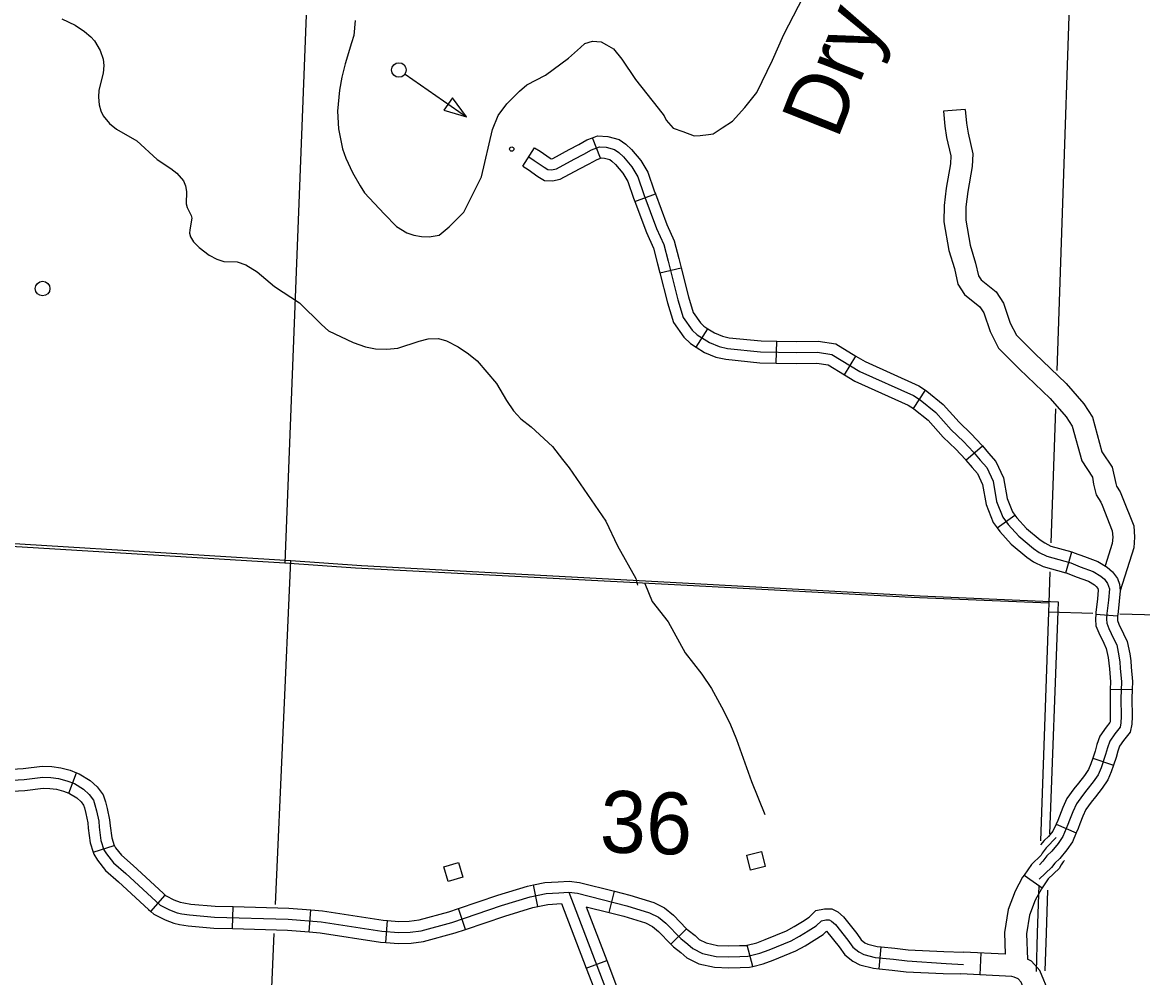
# Model space of a CAD drawing. Extents: x 653372 to 905732, y 627442 to 787275.
# Drawn here: x 837616 to 845264, y 675411 to 681934 of the extents above; entities that cross this region are included whole.
import ezdxf

# ---------------------------------------------------------------- set-up
doc = ezdxf.new("R2010")
doc.units = 0
for name, color, linetype in [('Level 2', 7, 'Continuous'), ('Level 32', 7, 'Continuous'), ('Level 35', 7, 'Continuous'), ('Level 4', 7, 'Continuous'), ('Level 46', 7, 'Continuous'), ('Level 5', 7, 'Continuous'), ('Level 56', 7, 'Continuous')]:
    doc.layers.add(name, color=color, linetype=linetype)

msp = doc.modelspace()

# ---------------------------------------------------------------- linework, layer by layer
at = {"layer": 'Level 2'}
for points in [[(836830.3, 679525.1), (836780.9, 678424.4), (839447.4, 678259.4), (839931.6, 678224.3), (842206.2, 678101.9), (843744.7, 678017.9), (844686.6, 677977.8), (844684.7, 677913.7), (844628.9, 676392.2)], [(836796.5, 679440.2), (836751.4, 678405.4), (839406.6, 678244.4), (839888.7, 678210), (842153.7, 678091), (843685.6, 678009.3), (844623.5, 677970.5)], [(844623.5, 677970.5), (844621.7, 677906.7), (844566.4, 676344.7)], [(844555.7, 676041.5), (844544.2, 675716.9), (844537.3, 675451.9)], [(844614.8, 676007.1), (844604.1, 675714.4), (844597.1, 675456.7)]]:
    msp.add_lwpolyline(points, dxfattribs=at)
at = {"layer": 'Level 32'}
for p, q in [((841562.5, 681006.8), (841508.6, 681146.1)), ((841031.4, 680953), (841112.8, 681078.2)), ((841797.4, 680709.9), (841937.3, 680762.3)), ((841968.2, 680222.8), (842113.2, 680258.9)), ((842216.6, 679715.7), (842295.4, 679842.5)), ((842762.9, 679607.7), (842766.3, 679757)), ((843229.3, 679526.9), (843306.6, 679654.7)), ((843698.5, 679297.7), (843780.4, 679422.7)), ((844057, 678944.7), (844170.8, 679041.4)), ((844270.4, 678481.9), (844391.1, 678570)), ((844740, 678175), (844779.5, 678319)), ((844944.2, 677893.8), (845093.1, 677882.2)), ((845042.9, 677381.9), (845192.2, 677377.6)), ((844923.1, 676909.6), (845064.5, 676861.5)), ((837932.7, 676669.9), (837985.5, 676810.3)), ((844673.8, 676459), (844810.7, 676399.2)), ((838099, 676267.2), (838242, 676312.7)), ((844454.4, 676110.3), (844577.7, 676024.8)), ((841135.8, 675897.2), (841106, 676044.2)), ((841621.1, 675855.5), (841657.8, 676000.9)), ((838492.7, 675861.9), (838591.1, 675975.1)), ((839049.8, 675745.9), (839054.3, 675895.9)), ((839573.8, 675723.5), (839585.1, 675873)), ((840641.9, 675740.6), (840593.6, 675882.6)), ((840095.9, 675650.6), (840108.3, 675800.1)), ((842043.1, 675640), (842150.7, 675744.5)), ((842602.1, 675487.6), (842564.9, 675632.9)), ((843464.5, 675471.2), (843478.9, 675620.5)), ((844160.2, 675579.4), (844152.2, 675429.6)), ((841465.5, 675474.5), (841605.5, 675528.2))]:
    msp.add_line(p, q, dxfattribs=at)
for points in [[(841112.8, 681078.2), (841150.5, 681053.7), (841218.5, 681007.1), (841225, 681002.9), (841237.4, 681005.2), (841348.7, 681066.8), (841414.4, 681100), (841470.3, 681131.2), (841508.6, 681146.1)], [(841508.6, 681146.1), (841543.1, 681159.5), (841612.7, 681155.7), (841690.4, 681134.8), (841736.1, 681102.5), (841773.8, 681066.3), (841837, 680991.3), (841885.6, 680910.7), (841928.9, 680784.7), (841937.3, 680762.3)], [(841072.1, 681015.6), (841109.1, 680991.6), (841177.1, 680945), (841202.4, 680928.6), (841229, 680927.8), (841262.8, 680933.9), (841383.6, 681000.8), (841449.5, 681034), (841502.2, 681063.5), (841555.1, 681084), (841600.8, 681081.6), (841658.2, 681066.1), (841688.4, 681044.8), (841719.2, 681015.1), (841776.1, 680947.7), (841817.5, 680878.9), (841858.7, 680759.4), (841945.8, 680526.5), (841993.8, 680418.3), (842025.1, 680303.6), (842090.8, 680039.6), (842128, 679918.8), (842187.7, 679833.4), (842222.1, 679800.1), (842306.9, 679747.4), (842373.2, 679719.8), (842429.7, 679707.2), (842653.9, 679684.9), (842898.1, 679679.3), (843044.1, 679681.8), (843142.3, 679666.8), (843333.7, 679551.1), (843699.3, 679386.5), (843745.7, 679356.1), (843851.1, 679271.2), (843956.2, 679152.6), (844040.7, 679071.2), (844109.5, 678998.2), (844155.6, 678944), (844199, 678894.5), (844242.9, 678800.8), (844266.8, 678662.6), (844309, 678555.8), (844346.6, 678504.2), (844418.3, 678424.7), (844518.7, 678340.8), (844557.2, 678314.5), (844610.5, 678288), (844772.9, 678243.4), (844836.2, 678215.8), (844926.3, 678185.3), (844978.5, 678153.5)], [(841031.4, 680953), (841067.6, 680929.4), (841135.7, 680882.8), (841179.4, 680854.6), (841234.5, 680852.9), (841288.2, 680862.6), (841418.5, 680934.8), (841484.5, 680968.1), (841534.1, 680995.8), (841562.5, 681006.8)], [(841562.5, 681006.8), (841567.1, 681008.6), (841588.9, 681007.4), (841626, 680997.4), (841640.8, 680987), (841664.7, 680964), (841715.2, 680904.1), (841749.5, 680847.2), (841788.4, 680734.2), (841797.4, 680709.9)], [(841937.3, 680762.3), (842015, 680554.7), (842064.4, 680443.4), (842097.3, 680322.5), (842113.2, 680258.9)], [(841797.4, 680709.9), (841876.7, 680498.2), (841923.3, 680393.2), (841952.8, 680284.8), (841968.2, 680222.8)], [(841968.2, 680222.8), (842018.8, 680019.6), (842060.1, 679885.7), (842130.6, 679784.7), (842175.9, 679740.9), (842216.6, 679715.7)], [(842113.2, 680258.9), (842162.8, 680059.7), (842195.9, 679952), (842244.8, 679882.1), (842268.3, 679859.4), (842295.4, 679842.5)], [(842295.4, 679842.5), (842341.3, 679814), (842395.8, 679791.2), (842441.5, 679781.1), (842658.4, 679759.5), (842766.3, 679757)], [(842766.3, 679757), (842898.3, 679754), (843049.2, 679756.6), (843168.2, 679738.4), (843306.6, 679654.7)], [(842216.6, 679715.7), (842272.6, 679680.8), (842350.5, 679648.3), (842417.8, 679633.3), (842649.3, 679610.3), (842762.9, 679607.7)], [(842762.9, 679607.7), (842897.9, 679604.7), (843039.1, 679607), (843116.3, 679595.2), (843229.3, 679526.9)], [(843306.6, 679654.7), (843368.5, 679617.3), (843735.3, 679452.2), (843780.4, 679422.7)], [(843229.3, 679526.9), (843298.9, 679484.8), (843663.3, 679320.8), (843698.5, 679297.7)], [(843780.3, 679422.7), (843789.7, 679416.5), (843902.9, 679325.4), (844010.1, 679204.3), (844093.8, 679123.7), (844165.2, 679048.1), (844170.8, 679041.4)], [(843698.5, 679297.7), (843701.8, 679295.6), (843799.4, 679217), (843902.2, 679100.9), (843987.6, 679018.6), (844053.9, 678948.4), (844057, 678944.7)], [(844170.8, 679041.4), (844212.1, 678992.8), (844262.1, 678935.8), (844314.8, 678823.4), (844339.1, 678682.9), (844374.9, 678592.1), (844391.1, 678570)], [(844057, 678944.7), (844099.1, 678895.2), (844135.8, 678853.3), (844171.1, 678778.1), (844194.6, 678642.3), (844243, 678519.5), (844270.4, 678481.9)], [(844391.1, 678570), (844404.7, 678551.3), (844470.2, 678478.6), (844563.8, 678400.4), (844595, 678379), (844637.2, 678358.1), (844779.5, 678319)], [(844270.4, 678481.9), (844288.6, 678457.1), (844366.3, 678370.7), (844473.6, 678281.2), (844519.3, 678249.9), (844583.8, 678217.9), (844740, 678175)], [(844779.5, 678319), (844797.3, 678312.7), (844866.5, 678286), (844958.1, 678253.4), (845022.5, 678214.2), (845059.1, 678182.9), (845091.6, 678135.9), (845106.3, 678097.1), (845110.8, 678051.7), (845104.3, 677981.7), (845093.7, 677889.2), (845093.1, 677882.2)], [(844740, 678175), (844748, 678172.8), (844809, 678147.7), (844894.5, 678117.2), (844934.6, 678092.8), (844947.3, 678081.9), (844957.6, 678067.1), (844961.3, 678056.9), (844955.7, 677997.2), (844945, 677903.6), (844944.2, 677893.8)], [(844978.5, 678153.5), (845003.2, 678132.4), (845024.6, 678101.5), (845037.2, 678066.5), (845030, 677989.4), (845019.3, 677896.4), (845016.4, 677858.8), (845018.7, 677831.5), (845033.1, 677795.2), (845065.7, 677726.3), (845086.7, 677682.7), (845101.9, 677609), (845108, 677565.8), (845111.1, 677524.6), (845119, 677432), (845115.7, 677317.1), (845117.1, 677194.7), (845115.8, 677150.3), (845110.1, 677120.7), (845074.2, 677076), (845039.4, 677026.3), (845022.9, 676980.1), (845010.8, 676935.7)], [(844944.2, 677893.8), (844941.5, 677858.5), (844945.2, 677814.2), (844964.6, 677765.5), (844998.3, 677694.1), (845015.4, 677658.6), (845028.3, 677596.2), (845033.7, 677557.8), (845036.6, 677518.7), (845044.2, 677429.9), (845042.9, 677381.9)], [(845093.1, 677882.2), (845091.3, 677859), (845092.2, 677848.8), (845101.6, 677825), (845133.1, 677758.5), (845158, 677706.8), (845175.5, 677621.9), (845182.3, 677573.9), (845185.5, 677530.6), (845193.8, 677434.1), (845192.2, 677377.6)], [(845042.9, 677381.9), (845041, 677317.7), (845042.4, 677195.4), (845041.4, 677158.6), (845040.3, 677153.2), (845014.4, 677120.9), (844972.4, 677060.9), (844951.5, 677002.5), (844939.4, 676957.4), (844923.1, 676909.6)], [(845192.2, 677377.6), (845190.4, 677316.5), (845191.8, 677194.1), (845190.3, 677141.9), (845179.8, 677088.3), (845133.9, 677031.2), (845106.3, 676991.7), (845094.2, 676957.8), (845082.3, 676913.9), (845064.5, 676861.5)], [(845010.8, 676935.7), (844979.8, 676844.2), (844959.3, 676796.6), (844926.9, 676747.5), (844883.4, 676692.5), (844852.6, 676654.1), (844811.4, 676597.2), (844787.6, 676543.4), (844765, 676487.2), (844754.2, 676456.6), (844718.5, 676374.8), (844686.3, 676327.5), (844644, 676275.6), (844609.7, 676241.9), (844581.5, 676206.9), (844560.6, 676180.1)], [(837440.8, 676835.7), (837504.6, 676833), (837620.5, 676838.8), (837751.4, 676854.7), (837816.4, 676852.7), (837877.7, 676844.4), (837942.2, 676826.6), (837985.5, 676810.3)], [(844923.1, 676909.6), (844910, 676871.1), (844893.3, 676832.2), (844866.4, 676791.3), (844825, 676739), (844793.2, 676699.4), (844746.3, 676634.6), (844718.8, 676572.5), (844695.1, 676513.6), (844684.7, 676484), (844673.8, 676459)], [(845064.5, 676861.5), (845049.5, 676817.4), (845025.2, 676761.1), (844987.5, 676703.7), (844941.7, 676645.9), (844912, 676608.8), (844876.5, 676559.8), (844856.4, 676514.4), (844834.9, 676460.9), (844823.8, 676429.3), (844810.7, 676399.2)], [(837504.8, 676758), (837626.9, 676764), (837754.8, 676779.6), (837810.2, 676777.9), (837862.6, 676770.8), (837919, 676755.2), (837971, 676735.6), (838032.2, 676697.8), (838071.3, 676661.9), (838100.6, 676623.6), (838110.8, 676591.5), (838122, 676549.5), (838136.5, 676478.4), (838139.4, 676438.8), (838151.9, 676348.3), (838172.2, 676284.7), (838189.3, 676255.7), (838237.4, 676194.7), (838321.1, 676121.5), (838526, 675932.4), (838555.7, 675906.5), (838619.8, 675874.1), (838671.8, 675854.5), (838703.1, 675847.7), (838755.5, 675839.2), (838927.2, 675824.7), (839430.2, 675809.4), (839656.5, 675792.5), (840069.9, 675728), (840184.6, 675718.5), (840263.5, 675721.5), (840338.5, 675731.5), (840547.8, 675787.8), (840885.6, 675902.5), (841083, 675963), (841192.6, 675985.2), (841277, 675990.5), (841346.6, 675994.4), (841406, 675987.1), (841742.8, 675902.1), (841897.7, 675854.2), (841957.9, 675824.3), (842009.3, 675782.5), (842110.4, 675678.3), (842159.8, 675640.6), (842193.9, 675609.3), (842259.4, 675576.8), (842351.6, 675556), (842439.7, 675552), (842514.7, 675555.3), (842568.7, 675556.4), (842651.1, 675577.5), (842714.1, 675600.6), (842864.2, 675662.6), (842921.9, 675694.1), (842981.2, 675729.8), (843034.9, 675764.2), (843071.1, 675799.9), (843100.2, 675806.5), (843122.7, 675805.9), (843140.4, 675797.1), (843166.4, 675773.9), (843252.2, 675667), (843286.1, 675618.1), (843326.7, 675586.3), (843359.4, 675568.7), (843438.6, 675549)], [(837985.5, 676810.3), (838004.3, 676803.3), (838077.7, 676757.8), (838126.9, 676712.8), (838168.2, 676658.7), (838182.8, 676612.4), (838195, 676566.7), (838210.9, 676488.7), (838214, 676446.8), (838225.4, 676365), (838242, 676312.7)], [(837434.4, 676685.9), (837505.1, 676682.9), (837633.3, 676689.2), (837758.3, 676704.4), (837804, 676703.1), (837847.5, 676697.1), (837895.7, 676683.8), (837932.7, 676669.9)], [(837932.7, 676669.9), (837937.8, 676668), (837986.8, 676637.7), (838015.8, 676611.1), (838033.1, 676588.5), (838038.7, 676570.5), (838048.9, 676532.3), (838062, 676468.1), (838064.8, 676430.9), (838078.5, 676331.7), (838099, 676267.2)], [(844673.8, 676459), (844649.6, 676410.9), (844621.9, 676374.6), (844592.6, 676348), (844565.5, 676318.5)], [(844810.7, 676399.2), (844784.2, 676338.5), (844746.2, 676282.8), (844699.3, 676225.2), (844665.1, 676191.7), (844640.6, 676163.8), (844557.2, 676083.2)], [(838241.1, 676315.6), (838251.3, 676298.2), (838292, 676246.6), (838371.2, 676177.3), (838576, 675988.2), (838591.1, 675975.1)], [(844673.4, 676367.9), (844606.2, 676297.8), (844579, 676260.5), (844571.9, 676246.5), (844505.3, 676183.7), (844454.4, 676110.3)], [(838099, 676267.2), (838103.3, 676253.8), (838127.3, 676213.3), (838182.7, 676142.8), (838270.9, 676065.7), (838475.9, 675876.5), (838492.7, 675861.9)], [(844731.4, 676211.6), (844721.5, 676201.3), (844707.4, 676182), (844694.1, 676155.4), (844619.7, 676085.3), (844577.7, 676024.8)], [(841106, 676044.2), (841182.7, 676059.7), (841272.5, 676065.4), (841349.1, 676069.7), (841419.8, 676060.9), (841657.8, 676000.9)], [(844454.4, 676110.3), (844444.6, 676096), (844394, 676002), (844346.6, 675876.8), (844320, 675719.7), (844326.4, 675570.5)], [(840593.6, 675882.6), (840862.6, 675973.9), (841064.6, 676035.8), (841106, 676044.2)], [(841346.6, 675994.4), (841622.8, 675273.6)], [(841657.8, 676000.9), (841763.1, 675974.3), (841925.6, 675924), (841998.7, 675887.8), (842060.1, 675837.9), (842150.7, 675744.5)], [(844577.7, 676024.8), (844572.7, 676017.6), (844530.8, 675939.7), (844492.1, 675837.4), (844470.5, 675710.2), (844477.9, 675537.2)], [(838591.1, 675975.1), (838597.8, 675969.3), (838650, 675942.9), (838693.2, 675926.6), (838717.1, 675921.4), (838764.6, 675913.7), (838931.5, 675899.6), (839054.3, 675895.9)], [(841135.8, 675897.2), (841202.4, 675910.6), (841296.1, 675916.6)], [(841296.1, 675916.6), (841465.5, 675474.5)], [(838492.7, 675861.9), (838513.5, 675843.8), (838589.6, 675805.4), (838650.5, 675782.4), (838689, 675774), (838746.3, 675764.7), (838922.9, 675749.8), (839049.8, 675745.9)], [(839054.3, 675895.9), (839434.1, 675884.3), (839585.1, 675873)], [(839585.1, 675873), (839665.1, 675867), (840078.8, 675802.5), (840108.3, 675800.1)], [(840108.3, 675800.1), (840186.3, 675793.6), (840257.1, 675796.3), (840323.7, 675805.2), (840526, 675859.6), (840593.6, 675882.6)], [(840641.9, 675740.6), (840908.7, 675831.1), (841101.5, 675890.2), (841135.8, 675897.2)], [(841465.1, 675894.8), (841605.5, 675528.2)], [(841465.1, 675894.8), (841621.1, 675855.5)], [(841621.1, 675855.5), (841722.5, 675829.9), (841869.7, 675784.3), (841917.1, 675760.8), (841958.6, 675727.1), (842043.1, 675640)], [(843003.6, 675838.7), (843033.7, 675868.3), (843092.7, 675881.8), (843141.3, 675880.5), (843182.9, 675859.7), (843221, 675825.6), (843312.4, 675711.9), (843341.2, 675670.1), (843367.8, 675649.4), (843386.6, 675639.2), (843451.3, 675623.1), (843478.9, 675620.5)], [(842564.9, 675632.9), (842628.8, 675649.3), (842686.9, 675670.5), (842831.8, 675730.4), (842884.6, 675759.2), (842941.6, 675793.5), (842987.8, 675823.1), (843003.6, 675838.7)], [(839049.8, 675745.9), (839426.3, 675734.5), (839573.8, 675723.5)], [(839573.8, 675723.5), (839648, 675717.9), (840061, 675653.5), (840095.9, 675650.6)], [(840095.9, 675650.6), (840182.9, 675643.4), (840269.9, 675646.7), (840353.2, 675657.8), (840569.6, 675716), (840641.9, 675740.6)], [(842150.7, 675744.5), (842160.3, 675734.6), (842208.1, 675698.2), (842236.8, 675671.7), (842284.7, 675648), (842361.7, 675630.6), (842439.8, 675627.1), (842512.2, 675630.3), (842558.5, 675631.2), (842564.9, 675632.9)], [(842602.1, 675487.6), (842673.3, 675505.8), (842741.3, 675530.7), (842896.6, 675594.8), (842959.3, 675629.1), (843020.8, 675666.1), (843081.9, 675705.3), (843106.1, 675729.1)], [(843106.1, 675729.1), (843192.1, 675622.1), (843230.9, 675566), (843285.5, 675523.3), (843332.1, 675498.2), (843425.8, 675474.9), (843464.5, 675471.2)], [(842043.1, 675640), (842060.5, 675622.1), (842111.6, 675583.1), (842151, 675546.8), (842234.2, 675505.6), (842341.6, 675481.4), (842439.7, 675476.9), (842517.1, 675480.3), (842578.9, 675481.6), (842602.1, 675487.6)], [(843478.9, 675620.5), (843570.9, 675611.6), (843663.9, 675600.5), (843906.7, 675589.3), (844039.8, 675585.9)], [(843438.6, 675549), (843562.9, 675537), (843656.8, 675525.8), (843921.5, 675506.9), (844040.7, 675499.8)], [(844326.4, 675570.5), (844039.8, 675585.9)], [(844626.9, 675300), (844563, 675459.8), (844505.4, 675523.5), (844477.9, 675537.2)], [(841465.5, 675474.5), (841552.3, 675248), (841587.1, 675146.1), (841599.8, 675061.6), (841597.3, 674999.9)], [(841605.5, 675528.2), (841693.3, 675299.1), (841733.5, 675181.8), (841750.2, 675069.8), (841747.2, 674993.9)], [(843464.5, 675471.2), (843554.9, 675462.4), (843649.7, 675451.2), (843902.2, 675439.2), (844023.3, 675436.6)], [(844152.2, 675429.6), (844023.3, 675436.6)], [(844487.6, 675244.3), (844433.7, 675379.2), (844413.2, 675401.8), (844387.8, 675414.5), (844370.3, 675417.9), (844152.2, 675429.6)]]:
    msp.add_lwpolyline(points, dxfattribs=at)
at = {"layer": 'Level 35'}
for points in [[(840825.8, 681202.1), (840864.7, 681299.3), (840923.1, 681378), (841009.1, 681465.5), (841059.2, 681507.9), (841186, 681573.4), (841343, 681689.9), (841425.3, 681763.3), (841455.8, 681789.5), (841508.7, 681806.9), (841567.2, 681801.3), (841604.2, 681781.9), (841651.6, 681753.5), (841707.5, 681682.6), (841801.1, 681543.5), (841956, 681347.4), (841997.8, 681295.3), (842010.6, 681266.7), (842059.2, 681211.9), (842124.5, 681188.2), (842202.3, 681160.5), (842242.1, 681161.1), (842298.9, 681169.6), (842331.7, 681173.3), (842393.3, 681214.6), (842464.5, 681260.6), (842548.7, 681353.9), (842629.5, 681454.3), (842735.8, 681675), (842814.5, 681850.5), (842979.8, 682174.6)], [(837885.1, 681958.1), (837975, 681915.3), (838040.1, 681871.7), (838083.4, 681834.4), (838107, 681807.2), (838147, 681742), (838166.2, 681681.9), (838171.7, 681640), (838166.2, 681586.2), (838138.2, 681470.8), (838134.7, 681422.9), (838139.1, 681370), (838150.6, 681331), (838168.2, 681296.9), (838211.3, 681244.6), (838257.6, 681205.2), (838395.8, 681126), (838536.4, 680997.8), (838630.1, 680937), (838670.5, 680904.7), (838716.6, 680851.3), (838729.2, 680817.3), (838736.7, 680778.3), (838733.9, 680695.5), (838740.6, 680670.5), (838768.8, 680615.4), (838772.6, 680596.4), (838757.8, 680516.8), (838757.6, 680493.8), (838763.3, 680469.8), (838784.8, 680434.7), (838822.1, 680396.4), (838891.1, 680344.8), (838943.4, 680318.3), (838991.9, 680301.9), (839082.3, 680297.9), (839140.6, 680278.4), (839218.6, 680230.7), (839335.7, 680130.7), (839508.3, 680019.2), (839656.7, 679870), (839706, 679828.6), (839874.9, 679747), (839959, 679718.2), (840027.4, 679704.5), (840102.9, 679701.8), (840179.4, 679708.9), (840324.9, 679758.3), (840386.6, 679773.6), (840457.1, 679774.8), (840511.6, 679759.3), (840591.6, 679717.6), (840661.6, 679669.9), (840719.7, 679622.5), (840852.2, 679468.5), (840920.5, 679352.1), (840969.4, 679281.7), (841019.5, 679227.4), (841088.4, 679172.8), (841235.9, 679037.6), (841302.6, 678950.1)], [(839886.8, 681947.8), (839878.8, 681845.2), (839861.5, 681795), (839819.4, 681651.6), (839796.5, 681559), (839781, 681472.2), (839766.1, 681328.4), (839773.4, 681207.8), (839801.7, 681069.9), (839823.5, 681006.2), (839870.1, 680908.1), (839921.2, 680818.4), (839952.1, 680769.5), (840085.7, 680627.5), (840169.1, 680540.2), (840240.3, 680497.5), (840287.8, 680480.9), (840340.7, 680471.1), (840393.4, 680469.7), (840461.4, 680480.1), (840530.4, 680538.4), (840629, 680638.4), (840749.3, 680879.6), (840825.8, 681202.1)], [(841302.6, 678950.1), (841348.6, 678891.8), (841600, 678527.1), (841678.7, 678360.7), (841804.3, 678135.5), (841814, 678090.9)], [(841865, 678102.1), (841915.3, 677979.4), (842024.3, 677839.8), (842140.4, 677629.1), (842254.3, 677482.5), (842319.9, 677386.5), (842389.2, 677260.5), (842445.6, 677147.7), (842492.1, 677037), (842592.3, 676751.4), (842684.2, 676526)]]:
    msp.add_lwpolyline(points, dxfattribs=at)
at = {"layer": 'Level 4'}
for points in [[(844949.1, 686114.7), (844804.5, 683286.5), (844802.9, 683255.1), (844677.4, 679557.2)], [(844668.5, 679294.3), (844637.4, 678379.6)], [(844630.7, 678182.4), (844623.5, 677970.5)]]:
    msp.add_lwpolyline(points, dxfattribs=at)
at = {"layer": 'Level 46'}
for points in [[(844052.3, 681340.3), (843903.6, 681326.8), (843912.8, 681226.3), (843925.8, 681147.1), (843955.3, 681023), (843952.4, 680967.5), (843923.3, 680801.9), (843908.5, 680684.7), (843906.2, 680571.6), (843941.5, 680377.2), (843979.1, 680252.6), (844002.2, 680146.8), (844047.4, 680075.1), (844152, 679991.6), (844179.1, 679950.7), (844222.1, 679822.2), (844280.1, 679708.7), (844423.3, 679565.5), (844632.8, 679365.5), (844742.6, 679239.6), (844782.4, 679176.5), (844847.8, 678939.5), (844921.3, 678829.5), (844927.6, 678781.8), (844945.6, 678707.5), (844977.8, 678658.4), (844986.9, 678637.1), (845056.2, 678462.2), (845059.3, 678418.4), (845055.9, 678374.7), (845008.1, 678222.9)], [(844052.3, 681340.3), (844061, 681245.2), (844072.3, 681176.5), (844105.6, 681036.6), (844101, 680950.6), (844071, 680779.7), (844057.6, 680673.8), (844055.8, 680583.5), (844086.9, 680412.2), (844123.7, 680290.1), (844142.5, 680204.3), (844160.3, 680176.1), (844263.5, 680093.7), (844314.5, 680016.9), (844360.2, 679880.2), (844402.4, 679797.6), (844527.7, 679672.3), (844740.9, 679468.8), (844862.7, 679329), (844920.5, 679237.5), (844985.3, 679002.4), (845055.9, 678896.9), (845080.4, 678785.3), (845084.6, 678767.9), (845110, 678729.3), (845125.1, 678693.9), (845203.6, 678495.8), (845209.1, 678417.8), (845203.4, 678346), (845110.8, 678051.7)]]:
    msp.add_lwpolyline(points, dxfattribs=at)
at = {"layer": 'Level 5'}
for points in [[(839614.3, 683565.4), (839406.6, 678244.4)], [(839344.2, 675910.4), (839447.4, 678259.4)], [(844924.1, 677898.4), (844621.7, 677906.7)], [(848307.4, 677805.6), (845108.8, 677893.4)], [(839217.5, 673027.3), (839335.5, 675712)]]:
    msp.add_lwpolyline(points, dxfattribs=at)
at = {"layer": 'Level 56'}
msp.add_lwpolyline([(840228.6, 681581.4), (840647, 681289.6)], dxfattribs=at)
for points in [[(840551.1, 681418.4), (840493, 681335.1), (840647, 681289.6)], [(842586.6, 676145.2), (842561.2, 676246.2), (842662.5, 676271.6), (842687.8, 676170.6)], [(840523.5, 676067.1), (840493.9, 676166.9), (840593.9, 676196.6), (840623.6, 676096.9)]]:
    msp.add_lwpolyline(points, close=True, dxfattribs=at)
for centre, radius in [((840185.9, 681609.2), 49.8), ((840956.2, 681069.3), 14.9), ((837753.7, 680116.4), 49.8)]:
    msp.add_circle(centre, radius, dxfattribs=at)

# ---------------------------------------------------------------- texts
at = {"layer": 'Level 35'}
msp.add_text('Dry', height=420.58, rotation=68.37839, dxfattribs=at).set_placement((843179.5, 681128.3))
at = {"layer": 'Level 5'}
msp.add_text('36', height=422.4, rotation=358.28003, dxfattribs=at).set_placement((841554.5, 676267.6))

doc.saveas('drawing.dxf')
